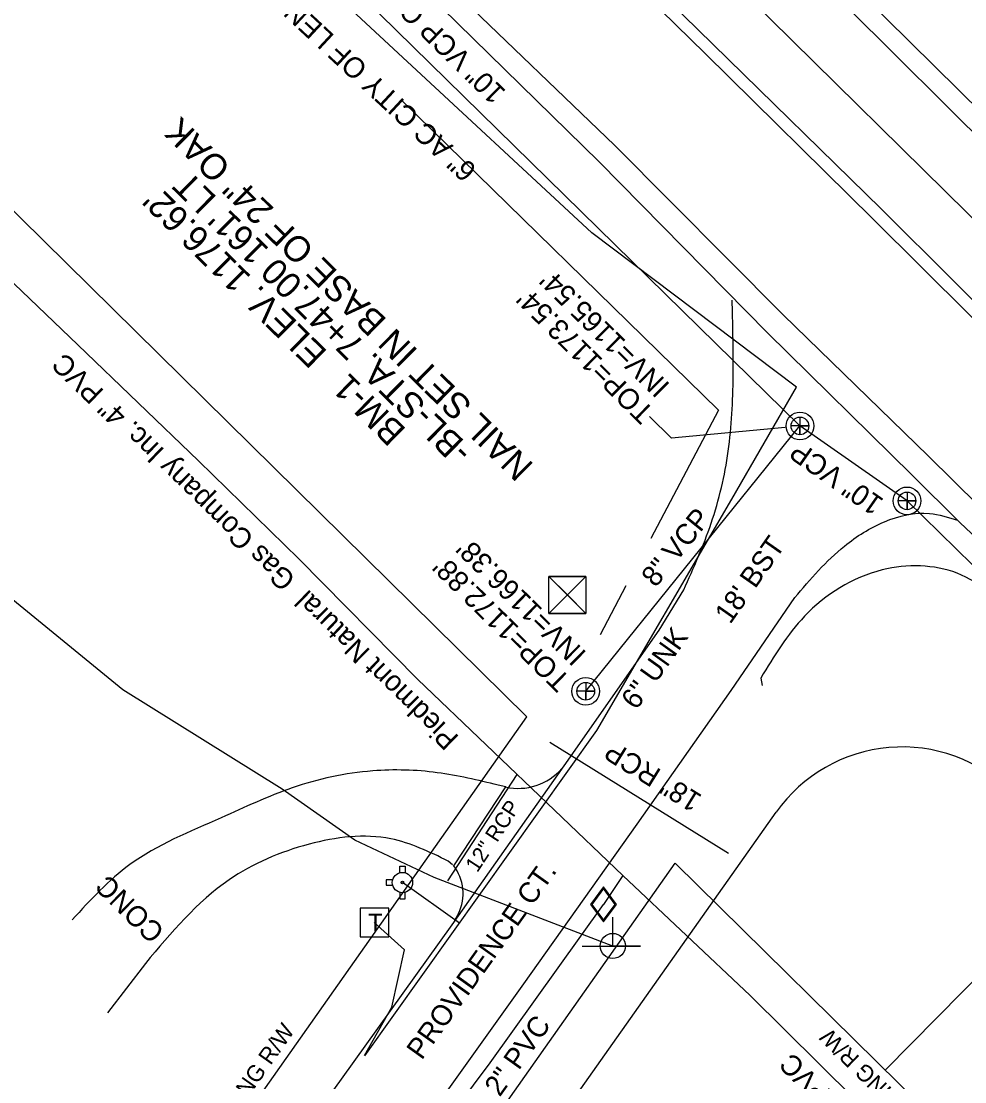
# Model space of a CAD drawing. Extents: x 1263837 to 1268319, y 770628 to 773628.
# Drawn here: x 1267725.1 to 1267908.7, y 770880.6 to 771087 of the extents above; entities that cross this region are included whole.
import ezdxf

# ---------------------------------------------------------------- set-up
doc = ezdxf.new("R2010")
doc.units = 0
for name, color, linetype in [('CTL Vertical Benchmark CELL', 7, 'Continuous'), ('CTL Vertical Benchmark Text', 7, 'Continuous'), ('Exist Guardrail', 7, 'Continuous'), ('Exist Roads EOP Other', 7, 'Continuous'), ('Exist Roads EOP Other Text', 7, 'Continuous'), ('Exist Roads EOP Text', 7, 'Continuous'), ('Exist Structure Minor Pipes RCP 12 Inch', 7, 'Continuous'), ('Exist Structure Minor Pipes RCP 12 Inch Text', 7, 'Continuous'), ('Exist Utilities Gas UG Line SUE LOS B', 7, 'Continuous'), ('Exist Utilities Gas UG Line SUE LOS B Text', 7, 'Continuous'), ('Exist Utilities Gas Valve CELL', 7, 'Continuous'), ('Exist Utilities Power Joint Use Telephone CELL', 7, 'Continuous'), ('Exist Utilities Power UG Cable SUE LOS B', 7, 'Continuous'), ('Exist Utilities Telephone Pedestal CELL', 7, 'Continuous'), ('Exist Utilities Telephone UG Cable SUE LOS B', 7, 'Continuous'), ('Exist Utilities Water Fire Hydrant CELL', 7, 'Continuous'), ('Exist Utilities Water UG Line SUE LOS B', 7, 'Continuous'), ('Exist Utilities Water UG Line SUE LOS B Text', 7, 'Continuous'), ('Exist Vegetation Woods Line', 7, 'Continuous'), ('Pattern 2', 7, 'Continuous'), ('Prop Drainage Structure Pipe Alternate 42in Label', 7, 'Continuous'), ('Prop Drainage Structure Tops and Inverts LABEL', 7, 'Continuous'), ('Prop Earthen Structure V Ditch Special Lateral with Rip Rap Detail CELL', 7, 'Continuous'), ('Prop Horizontal Alignment', 7, 'Continuous'), ('Prop Retaining Wall', 7, 'Continuous'), ('Prop Shade Heavy', 7, 'Continuous'), ('Prop SS Fill Text', 7, 'Continuous'), ('Prop SS Transition Line', 7, 'Continuous'), ('Prop WCR CELL', 7, 'Continuous'), ('Scratch_Level_0', 7, 'Continuous'), ('Scratch_Level_2', 7, 'Continuous'), ('Scratch_Level_5', 7, 'Continuous')]:
    doc.layers.add(name, color=color, linetype=linetype)

# ---------------------------------------------------------------- blocks, each defined once
blk = doc.blocks.new('EXIST UTILITIES SANITARY SEWER MANHOLE')
at = {"layer": 'Prop WCR CELL'}
blk.add_lwpolyline([(0, 0.03425), (0, -0.03425), (0, 0), (0.03425, 0), (-0.03425, 0)], dxfattribs=at)
for radius in [0.05389, 0.03425]:
    blk.add_circle((0, 0), radius, dxfattribs=at)
blk = doc.blocks.new('EXIST UTILITIES POWER JOINT USE TELEPHONE')
at = {"layer": 'Exist Utilities Power Joint Use Telephone CELL'}
blk.add_line((0, 0), (0, 0), dxfattribs=at)
blk.add_lwpolyline([(-0.1188, 0), (0.108, -0.0008), (0, -0.0004), (0, 0.1125)], dxfattribs=at)
blk.add_circle((0, 0.0001), 0.049, dxfattribs=at)
blk = doc.blocks.new('CTL VERTICAL BENCHMARK')
at = {"layer": 'CTL Vertical Benchmark CELL'}
blk.add_line((0, 0), (0, 0), dxfattribs=at)
blk.add_lwpolyline([(-0.072, 0.07175), (0.07175, 0.07175), (0.07175, -0.072), (-0.072, -0.072)], close=True, dxfattribs=at)
for points in [[(0.07175, 0.07175), (-0.072, -0.072), (-0.000125, -0.000125), (0.07175, -0.072), (-0.072, 0.07175)], [(-0.000125, -0.000125), (0.07175, 0.07175), (-0.072, 0.07175), (-0.000125, -0.000125)], [(-0.000125, -0.000125), (-0.072, -0.072), (0.07175, -0.072), (-0.000125, -0.000125)]]:
    blk.add_lwpolyline(points, dxfattribs=at)
blk = doc.blocks.new('EXIST UTILITIES WATER FIRE HYDRANT')
at = {"layer": 'Exist Utilities Water Fire Hydrant CELL'}
blk.add_line((0, 0), (0, 0), dxfattribs=at)
for points in [[(-0.01025, 0.03825), (-0.01025, 0.064), (0.01025, 0.064), (0.01025, 0.03775)], [(-0.03825, 0.01025), (-0.064, 0.01025), (-0.064, -0.01025), (-0.03825, -0.01025)], [(-0.01025, -0.03825), (-0.01025, -0.064), (0.01025, -0.064), (0.01025, -0.03775)]]:
    blk.add_lwpolyline(points, dxfattribs=at)
for radius in [0.03954, 0.00485]:
    blk.add_circle((0, 0), radius, dxfattribs=at)
blk = doc.blocks.new('EXIST UTILITIES TELEPHONE PEDESTAL')
at = {"layer": 'Exist Utilities Telephone Pedestal CELL'}
blk.add_line((0, 0), (0, 0), dxfattribs=at)
blk.add_lwpolyline([(-0.0545, -0.0565), (0.0574, -0.0565), (0.0574, 0.0554), (-0.0545, 0.0554), (-0.0545, -0.0565)], dxfattribs=at)
blk.add_text('T', height=0.0684, dxfattribs=at).set_placement((-0.0226, -0.0343))
blk = doc.blocks.new('EXIST UTILITIES GAS VALVE')
at = {"layer": 'Exist Utilities Gas Valve CELL'}
blk.add_line((0, 0), (0, 0), dxfattribs=at)
blk.add_lwpolyline([(0, 0.0683), (-0.0508, 0), (0, -0.0683), (0.0508, 0), (0, 0.0683)], dxfattribs=at)
blk.add_lwpolyline([(0.0458, 0), (0, 0.0615), (-0.0458, 0), (0, -0.0615)], close=True, dxfattribs=at)

msp = doc.modelspace()

# ---------------------------------------------------------------- linework, layer by layer
at = {"layer": 'Exist Guardrail'}
msp.add_line((1267869, 770959.19), (1267869.28, 770957.73), dxfattribs=at)
msp.add_spline([(1267919.64, 770970.42), (1267907.18, 770979.58), (1267892.63, 770980.21), (1267877.51, 770971.2), (1267869, 770959.19)], degree=3, dxfattribs=at)
at = {"layer": 'Exist Roads EOP Other'}
for p, q in [((1267819.35, 770938.01), (1267817.87, 770938.35)), ((1267808.97, 770922.84), (1267808.18, 770923.57)), ((1267749.24, 770903.68), (1267741.87, 770894.07))]:
    msp.add_line(p, q, dxfattribs=at)
for points in [[(1267817.87, 770938.35), (1267806.03, 770940.77), (1267793.47, 770941.12), (1267777.82, 770937.83), (1267763.98, 770931.98), (1267746.23, 770922.9), (1267735, 770912.15)], [(1267808.18, 770923.57), (1267796.98, 770927.91), (1267781.08, 770926.85), (1267765.52, 770919.91), (1267749.24, 770903.68)]]:
    msp.add_spline(points, degree=3, dxfattribs=at)
at = {"layer": 'Exist Structure Minor Pipes RCP 12 Inch'}
msp.add_line((1267821.53, 770940.39), (1267808.02, 770919.74), dxfattribs=at)
at = {"layer": 'Exist Utilities Gas UG Line SUE LOS B'}
for points in [[(1267842.16, 770920.76), (1267802.23, 770958.87), (1267779.08, 770982.39), (1267759.55, 771001.43), (1267736.12, 771024), (1267714.3, 771044.82), (1267689.61, 771070.66)], [(1267842.16, 770920.76), (1267838.39, 770915.15)], [(1267902.26, 770861.82), (1267893.96, 770870.61), (1267866.95, 770897.4), (1267842.16, 770920.76)], [(1267806.59, 770871.27), (1267816.34, 770884.31), (1267838.39, 770915.15)]]:
    msp.add_lwpolyline(points, dxfattribs=at)
at = {"layer": 'Exist Utilities Power UG Cable SUE LOS B'}
msp.add_lwpolyline([(1267840.19, 770907.03), (1267805.45, 770920.36), (1267789.98, 770927.64), (1267775.87, 770937.54), (1267744.86, 770956.86), (1267711.26, 770984.3), (1267702.41, 770986.11), (1267692.17, 770980.52)], dxfattribs=at)
at = {"layer": 'Exist Utilities Telephone UG Cable SUE LOS B'}
msp.add_lwpolyline([(1267791.87, 770885.75), (1267797.18, 770895.13), (1267799.65, 770906.3), (1267793.74, 770911.65)], dxfattribs=at)
at = {"layer": 'Exist Utilities Water UG Line SUE LOS B'}
for p, q in [((1267791.97, 770885.7), (1267837.08, 770948.95)), ((1267810.36, 770911.49), (1267799.26, 770919.4))]:
    msp.add_line(p, q, dxfattribs=at)
for points in [[(1267875.92, 771015.76), (1267836.14, 771045.77), (1267758.94, 771117.48), (1267694.32, 771184.95), (1267681.55, 771201.67), (1267653, 771234.75)], [(1267837.08, 770948.95), (1267863.34, 770993.97), (1267875.92, 771015.76)]]:
    msp.add_lwpolyline(points, dxfattribs=at)
at = {"layer": 'Exist Vegetation Woods Line'}
msp.add_line((1267784.79, 770809.7), (1267871.99, 770933.09), dxfattribs=at)
for points in [[(1267799.22, 771071.5), (1267860.76, 771011.3), (1267847.61, 770986.34)], [(1267842.75, 770977.1), (1267837.74, 770967.59)]]:
    msp.add_lwpolyline(points, dxfattribs=at)
msp.add_arc((1267896.49, 770915.78), 30, 45.0697, 144.7502, dxfattribs=at)
at = {"layer": 'Pattern 2'}
msp.add_lwpolyline([(1267873.71, 771007.91), (1267851.63, 771005.87), (1267847.36, 771010.08)], dxfattribs=at)
at = {"layer": 'Prop Drainage Structure Pipe Alternate 42in Label'}
msp.add_line((1267893.22, 770882.91), (1267984.56, 770975.65), dxfattribs=at)
at = {"layer": 'Prop Horizontal Alignment'}
for p, q in [((1267823.44, 770951.64), (1267596.88, 771174.8)), ((1267762.05, 770864.55), (1267823.44, 770951.64)), ((1267800.9, 770850.24), (1267852.32, 770923.19)), ((1267930.6, 770846.09), (1267852.32, 770923.19))]:
    msp.add_line(p, q, dxfattribs=at)
at = {"layer": 'Prop Shade Heavy'}
msp.add_line((1267862.74, 770925.07), (1267827.96, 770946.64), dxfattribs=at)
at = {"layer": 'Prop SS Fill Text'}
for p, q in [((1267863.44, 771032.01), (1267863.45, 771032.67)), ((1267830.52, 770941.88), (1267830.28, 770941.6)), ((1267819.33, 770938), (1267809.19, 770922.68)), ((1267810.17, 770913.38), (1267809.38, 770912.03))]:
    msp.add_line(p, q, dxfattribs=at)
for points in [[(1268083.5, 770893.78), (1268054.88, 770922.29), (1268028.69, 770948.08), (1268000.36, 770976.02), (1267971.7, 771004.37), (1267943.06, 771032.84), (1267914.12, 771061.57), (1267885.82, 771089.69), (1267857.52, 771117.84), (1267828.26, 771146.71), (1267798.79, 771175.75), (1267769.54, 771204.51), (1267739.64, 771233.76), (1267709.41, 771263.56), (1267679.8, 771292.8), (1267652.41, 771319.73), (1267622.73, 771349.02), (1267593.06, 771378.31), (1267562.17, 771408.84), (1267532.49, 771438), (1267503.19, 771466.89), (1267473.31, 771496.78), (1267455.75, 771513.94)], [(1268044.12, 770899.81), (1268014.08, 770929.84), (1267982.02, 770961.49), (1267951.23, 770992.44), (1267920.8, 771022.17), (1267892.41, 771050.44), (1267859.68, 771082.48), (1267828.07, 771113.44), (1267796, 771145.68), (1267765.07, 771176.23), (1267732.6, 771208.48), (1267701.1, 771239.46)], [(1268020.93, 770878.07), (1267991.99, 770906.79), (1267958.98, 770939.25), (1267928.13, 770970.19), (1267907.74, 770989.47), (1267898.38, 770998.73), (1267870.27, 771026.36), (1267837.55, 771059.58), (1267806.92, 771089.6), (1267774.61, 771121.61), (1267743.41, 771152.17), (1267710.08, 771185.53)], [(1267771.41, 770858.91), (1267787.38, 770881.14), (1267808.93, 770911.16), (1267830.74, 770942.11), (1267849.19, 770968.5), (1267853.99, 770976.35)], [(1267785.38, 770847.15), (1267801.14, 770869.27), (1267822.91, 770899.72), (1267844.95, 770930.76), (1267863.2, 770956.76), (1267875.6, 770974.83)]]:
    msp.add_lwpolyline(points, dxfattribs=at)
for centre, major_axis, ratio, start_param, end_param in [((1267821.84, 770948.86), (7.11, 8.59), 0.998797, 3.605625, 4.692975), ((1267802.37, 770917.23), (3.15, 8.15), 0.995511, 4.623895, 5.754541)]:
    msp.add_ellipse(centre, major_axis=major_axis, ratio=ratio, start_param=start_param, end_param=end_param, dxfattribs=at)
for points in [[(1267853.99, 770976.35), (1267859.34, 770989.31), (1267862.66, 771003.29), (1267863.62, 771017.92), (1267863.44, 771032.01)], [(1267875.6, 770974.83), (1267885.29, 770984.87), (1267893.07, 770989.58), (1267901.83, 770991.21), (1267907.3, 770989.87)]]:
    msp.add_spline(points, degree=3, dxfattribs=at)
at = {"layer": 'Prop SS Transition Line'}
for points in [[(1268086.22, 770896.97), (1268057.69, 770925.1), (1268031.56, 770950.8), (1268003.26, 770978.94), (1267974.3, 771007.28), (1267945.7, 771035.82), (1267916.96, 771064.3), (1267888.59, 771092.3), (1267860.01, 771120.5), (1267830.63, 771149.46), (1267801.46, 771178.39), (1267772.22, 771207.18), (1267742.54, 771236.63), (1267712.6, 771266.17), (1267682.67, 771295.53), (1267655.25, 771322.55), (1267625.53, 771351.77), (1267596.18, 771380.55), (1267564.78, 771411.57), (1267535.03, 771440.67), (1267505.64, 771469.65), (1267475.42, 771499.36), (1267458.2, 771516.4)], [(1268042.61, 770898.1), (1268012.24, 770928.31), (1267980.44, 770960.06), (1267949.41, 770990.4), (1267919.1, 771020.46), (1267890.8, 771048.49), (1267858.19, 771080.71), (1267826.57, 771111.62), (1267794.23, 771144.02), (1267763.6, 771174.36), (1267730.96, 771207.25), (1267699.71, 771237.64)], [(1268023.94, 770880.97), (1267994.68, 770909.99), (1267962.2, 770942.32), (1267931.16, 770973.23), (1267901.56, 771002.44), (1267873.33, 771029.82), (1267840.56, 771062.78), (1267809.62, 771092.52), (1267777.91, 771125.55), (1267746.48, 771155.58), (1267713.26, 771188.96)]]:
    msp.add_lwpolyline(points, dxfattribs=at)
at = {"layer": 'Scratch_Level_2'}
msp.add_line((1268021.82, 770938.71), (1267052.89, 771893.09), dxfattribs=at)
at = {"layer": 'Scratch_Level_5'}
for p, q in [((1267876.61, 771008.23), (1267727.99, 771153.91)), ((1267834.93, 770956.61), (1267876.61, 771008.23)), ((1267897.45, 770993.65), (1267876.61, 771008.23)), ((1268225.17, 770672.36), (1267897.45, 770993.65))]:
    msp.add_line(p, q, dxfattribs=at)

# ---------------------------------------------------------------- block references
at = {"layer": 'CTL Vertical Benchmark CELL', "xscale": 50, "yscale": 50}
msp.add_blockref('CTL VERTICAL BENCHMARK', (1267831.36, 770975.36), dxfattribs=at)
msp.add_blockref('CTL VERTICAL BENCHMARK', (1267831.36, 770975.36), dxfattribs=at)
at = {"layer": 'Exist Utilities Gas Valve CELL', "xscale": 50, "yscale": 50}
msp.add_blockref('EXIST UTILITIES GAS VALVE', (1267838.39, 770915.15), dxfattribs=at)
at = {"layer": 'Exist Utilities Power Joint Use Telephone CELL', "xscale": 50, "yscale": 50}
msp.add_blockref('EXIST UTILITIES POWER JOINT USE TELEPHONE', (1267840.19, 770907.05), dxfattribs=at)
at = {"layer": 'Exist Utilities Telephone Pedestal CELL', "xscale": 50, "yscale": 50}
msp.add_blockref('EXIST UTILITIES TELEPHONE PEDESTAL', (1267793.74, 770911.65), dxfattribs=at)
at = {"layer": 'Exist Utilities Water Fire Hydrant CELL', "xscale": 50, "yscale": 50}
msp.add_blockref('EXIST UTILITIES WATER FIRE HYDRANT', (1267799.26, 770919.4), dxfattribs=at)
at = {"layer": 'Prop WCR CELL', "xscale": 50, "yscale": 50}
for p in [(1267876.61, 771008.23), (1267897.45, 770993.65), (1267834.93, 770956.61)]:
    msp.add_blockref('EXIST UTILITIES SANITARY SEWER MANHOLE', p, dxfattribs=at)

# ---------------------------------------------------------------- texts
at = {"layer": 'CTL Vertical Benchmark Text'}
for s, p in [('NAIL SET IN BASE OF 24" OAK', (1267824.99, 771000.68)), ("-BL-STA. 7+47.00 161' LT", (1267813.08, 771003.62)), ("BM-1   ELEV. 1176.62'", (1267800.19, 771007.53))]:
    msp.add_text(s, height=5, rotation=135.4333, dxfattribs=at).set_placement(p)
at = {"layer": 'Exist Roads EOP Other Text'}
msp.add_text('CONC', height=4, rotation=135.4333, dxfattribs=at).set_placement((1267753.2, 770910.1))
at = {"layer": 'Exist Roads EOP Text'}
for s, rotation, p in [("18' BST", 54.9341, (1267863.03, 770969.5)), ('PROVIDENCE CT.', 54.4348, (1267803.02, 770884.71))]:
    msp.add_text(s, height=4, rotation=rotation, dxfattribs=at).set_placement(p)
at = {"layer": 'Exist Structure Minor Pipes RCP 12 Inch Text'}
msp.add_text('12" RCP', height=3, rotation=56.8136, dxfattribs=at).set_placement((1267813.83, 770921.2))
at = {"layer": 'Exist Utilities Gas UG Line SUE LOS B Text'}
for s, rotation, p in [('Piedmont Natural  Gas Company Inc. 4" PVC', 135.7345, (1267810.43, 770947.7)), ('2" PVC', 54.4316, (1267818.19, 770877.56)), ('4" PVC', 135.2303, (1267887.41, 770874.29))]:
    msp.add_text(s, height=4, rotation=rotation, dxfattribs=at).set_placement(p)
at = {"layer": 'Exist Utilities Water UG Line SUE LOS B Text'}
for s, rotation, p in [('6" AC CITY OF LENOIR', 137.1076, (1267813.94, 771058.33)), ('6" UNK', 54.5074, (1267844.79, 770952.81))]:
    msp.add_text(s, height=4, rotation=rotation, dxfattribs=at).set_placement(p)
at = {"layer": 'Prop Drainage Structure Tops and Inverts LABEL'}
msp.add_text('18" RCP', height=4, rotation=148.1865, dxfattribs=at).set_placement((1267857.78, 770936.26))
at = {"layer": 'Prop Earthen Structure V Ditch Special Lateral with Rip Rap Detail CELL'}
for rotation, p in [(54.8181, (1267761.41, 770866.42)), (135.4333, (1267903.47, 770870.56))]:
    msp.add_text('EXISTING R/W', height=3.2, rotation=rotation, dxfattribs=at).set_placement(p)
at = {"layer": 'Prop Retaining Wall'}
for s, p in [("INV=1165.54'", (1267851.5, 771016.24)), ("TOP=1173.54'", (1267848.49, 771011.17)), ("INV=1166.38'", (1267835.28, 770964.06)), ("TOP=1172.88'", (1267832.19, 770959.06))]:
    msp.add_text(s, height=4, rotation=135.4333, dxfattribs=at).set_placement(p)
at = {"layer": 'Scratch_Level_0'}
for s, rotation, p in [('10" VCP CITY OF LENOIR', 135.5727, (1267819.58, 771073.32)), ('10" VCP', 145.0213, (1267893.14, 770993.84)), ('8" VCP', 51.0859, (1267848.54, 770976.65))]:
    msp.add_text(s, height=4, rotation=rotation, dxfattribs=at).set_placement(p)

doc.saveas('drawing.dxf')
